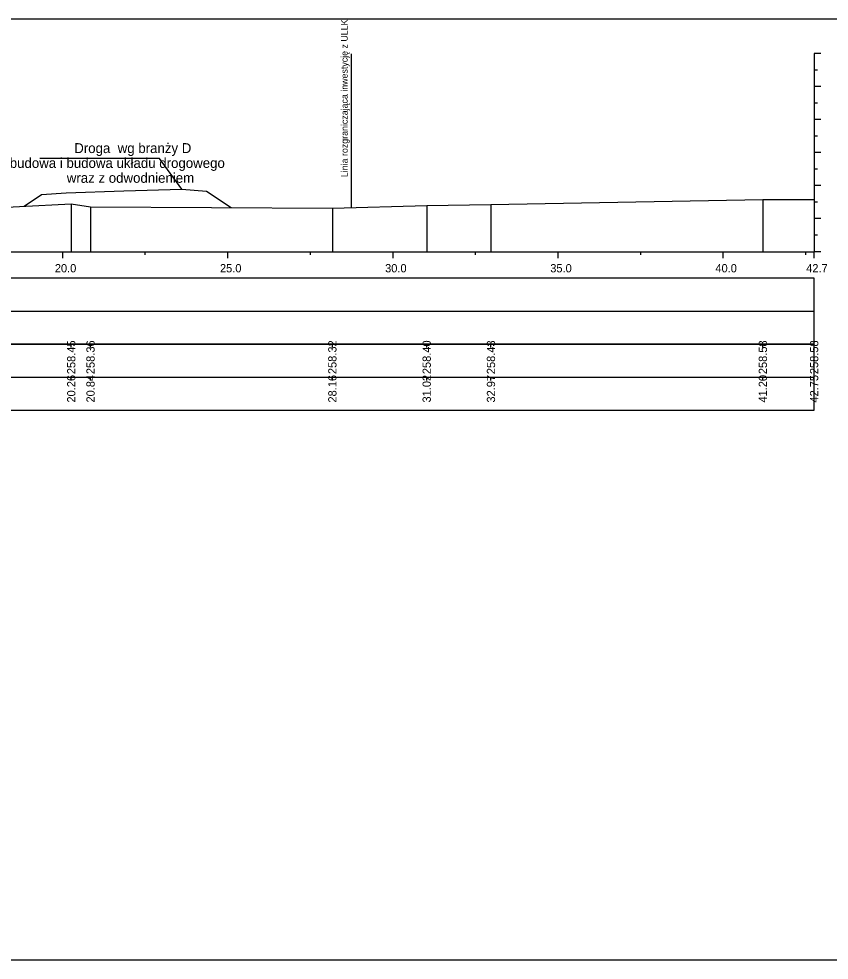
# Model space of a CAD drawing. Extents: x 6516023 to 6560129, y 5513077 to 5529206.
# Drawn here: x 6516696.88 to 6516721.42, y 5514451.16 to 5514479.66 of the extents above; entities that cross this region are included whole.
import ezdxf

# ---------------------------------------------------------------- set-up
doc = ezdxf.new("R2010")
doc.units = 0
for name, color, linetype in [('TOR_PRZEK_P-inne branze', 7, 'Continuous'), ('TOR_PRZEK_P-tabelka istniejace', 7, 'Continuous'), ('TOR_PRZEK_P-tabelka projektowane', 7, 'Continuous'), ('TOR_PRZEK_P-teren istniejacy', 7, 'Continuous'), ('TOR_PRZEK_P-uklad odniesienia', 7, 'Continuous'), ('TOR_PS_T-granica PKP-projektowana', 7, 'Continuous'), ('TOR_RAMKI-ramka+tabelka 1', 7, 'Continuous')]:
    doc.layers.add(name, color=color, linetype=linetype)

msp = doc.modelspace()

# ---------------------------------------------------------------- linework, layer by layer
at = {"layer": 'TOR_PRZEK_P-inne branze'}
for p, q in [((6516701.142, 5514475.432), (6516697.518, 5514475.432)), ((6516701.818, 5514474.498), (6516701.142, 5514475.432))]:
    msp.add_line(p, q, dxfattribs=at)
msp.add_lwpolyline([(6516697.044, 5514473.984), (6516697.567, 5514474.333), (6516698.317, 5514474.393), (6516700.068, 5514474.445), (6516701.818, 5514474.498), (6516702.568, 5514474.438), (6516703.313, 5514473.941)], dxfattribs=at)
at = {"layer": 'TOR_PRZEK_P-tabelka istniejace'}
for p, q in [((6516698.471, 5514469.706), (6516698.471, 5514469.806)), ((6516699.055, 5514469.706), (6516699.055, 5514469.806)), ((6516706.377, 5514469.706), (6516706.377, 5514469.806)), ((6516709.233, 5514469.706), (6516709.233, 5514469.806)), ((6516711.179, 5514469.706), (6516711.179, 5514469.806)), ((6516719.411, 5514469.706), (6516719.411, 5514469.806)), ((6516720.963, 5514469.706), (6516720.963, 5514469.806)), ((6516637.163, 5514468.806), (6516720.963, 5514468.806)), ((6516698.471, 5514468.706), (6516698.471, 5514468.806)), ((6516699.055, 5514468.706), (6516699.055, 5514468.806)), ((6516706.377, 5514468.706), (6516706.377, 5514468.806)), ((6516709.233, 5514468.706), (6516709.233, 5514468.806)), ((6516711.179, 5514468.706), (6516711.179, 5514468.806)), ((6516719.411, 5514468.706), (6516719.411, 5514468.806)), ((6516720.963, 5514468.706), (6516720.963, 5514468.806))]:
    msp.add_line(p, q, dxfattribs=at)
for points in [[(6516719.411, 5514474.187), (6516719.411, 5514472.806), (6516719.411, 5514472.676), (6516719.411, 5514472.606)], [(6516720.963, 5514474.188), (6516720.963, 5514472.806), (6516720.963, 5514472.676), (6516720.963, 5514472.606)], [(6516698.471, 5514474.057), (6516698.471, 5514472.806), (6516698.471, 5514472.676), (6516698.471, 5514472.606)], [(6516699.055, 5514473.962), (6516699.055, 5514472.806), (6516699.055, 5514472.676), (6516699.055, 5514472.606)], [(6516706.377, 5514473.926), (6516706.377, 5514472.806), (6516706.377, 5514472.676), (6516706.377, 5514472.606)], [(6516709.233, 5514474.003), (6516709.233, 5514472.806), (6516709.233, 5514472.676), (6516709.233, 5514472.606)], [(6516711.179, 5514474.036), (6516711.179, 5514472.806), (6516711.179, 5514472.676), (6516711.179, 5514472.606)]]:
    msp.add_lwpolyline(points, dxfattribs=at)
msp.add_lwpolyline([(6516637.163, 5514469.806), (6516637.163, 5514467.806), (6516720.963, 5514467.806), (6516720.963, 5514469.806)], close=True, dxfattribs=at)
at = {"layer": 'TOR_PRZEK_P-tabelka projektowane'}
msp.add_line((6516637.163, 5514470.806), (6516720.963, 5514470.806), dxfattribs=at)
msp.add_lwpolyline([(6516637.163, 5514471.806), (6516637.163, 5514469.806), (6516720.963, 5514469.806), (6516720.963, 5514471.806)], close=True, dxfattribs=at)
at = {"layer": 'TOR_PRZEK_P-teren istniejacy'}
msp.add_lwpolyline([(6516695.33, 5514473.898), (6516698.471, 5514474.057), (6516699.055, 5514473.962), (6516706.377, 5514473.926), (6516709.233, 5514474.003), (6516711.179, 5514474.036), (6516719.411, 5514474.187), (6516720.963, 5514474.188)], dxfattribs=at)
at = {"layer": 'TOR_PRZEK_P-uklad odniesienia'}
for p, q in [((6516720.963, 5514478.606), (6516720.963, 5514472.606)), ((6516721.163, 5514478.606), (6516720.963, 5514478.606)), ((6516721.063, 5514478.106), (6516720.963, 5514478.106)), ((6516721.163, 5514477.606), (6516720.963, 5514477.606)), ((6516721.063, 5514477.106), (6516720.963, 5514477.106)), ((6516721.163, 5514476.606), (6516720.963, 5514476.606)), ((6516721.063, 5514476.106), (6516720.963, 5514476.106)), ((6516721.163, 5514475.606), (6516720.963, 5514475.606)), ((6516721.063, 5514475.106), (6516720.963, 5514475.106)), ((6516721.163, 5514474.606), (6516720.963, 5514474.606)), ((6516721.063, 5514474.106), (6516720.963, 5514474.106)), ((6516721.163, 5514473.606), (6516720.963, 5514473.606)), ((6516721.063, 5514473.106), (6516720.963, 5514473.106)), ((6516640.963, 5514472.606), (6516720.963, 5514472.606)), ((6516698.213, 5514472.406), (6516698.213, 5514472.606)), ((6516700.713, 5514472.506), (6516700.713, 5514472.606)), ((6516703.213, 5514472.406), (6516703.213, 5514472.606)), ((6516705.713, 5514472.506), (6516705.713, 5514472.606)), ((6516708.213, 5514472.406), (6516708.213, 5514472.606)), ((6516710.713, 5514472.506), (6516710.713, 5514472.606)), ((6516713.213, 5514472.406), (6516713.213, 5514472.606)), ((6516715.713, 5514472.506), (6516715.713, 5514472.606)), ((6516718.213, 5514472.406), (6516718.213, 5514472.606)), ((6516720.713, 5514472.506), (6516720.713, 5514472.606)), ((6516720.963, 5514472.406), (6516720.963, 5514472.606)), ((6516721.163, 5514472.606), (6516720.963, 5514472.606))]:
    msp.add_line(p, q, dxfattribs=at)
at = {"layer": 'TOR_PS_T-granica PKP-projektowana'}
msp.add_line((6516706.954, 5514473.941), (6516706.954, 5514478.599), dxfattribs=at)
at = {"layer": 'TOR_RAMKI-ramka+tabelka 1'}
msp.add_lwpolyline([(6516634.513, 5514479.656), (6516882.013, 5514479.656), (6516882.013, 5514451.156), (6516634.513, 5514451.156)], close=True, dxfattribs=at)

# ---------------------------------------------------------------- texts
at = {"layer": 'TOR_PRZEK_P-inne branze'}
for s, p in [('Droga  wg branży D', (6516698.562, 5514475.592)), ('Przebudowa i budowa układu drogowego', (6516695.784, 5514475.142)), ('wraz z odwodnieniem ', (6516698.336, 5514474.692))]:
    msp.add_text(s, height=0.3, dxfattribs=at).set_placement(p)
at = {"layer": 'TOR_PRZEK_P-tabelka istniejace'}
for s, p in [('258.45', (6516698.596, 5514468.897)), ('258.36', (6516699.18, 5514468.898)), ('258.32', (6516706.502, 5514468.9)), ('258.40', (6516709.358, 5514468.898)), ('258.43', (6516711.304, 5514468.898)), ('258.58', (6516719.536, 5514468.898)), ('258.58', (6516721.088, 5514468.898)), ('20.26', (6516698.596, 5514468.038)), ('20.84', (6516699.18, 5514468.039)), ('28.16', (6516706.502, 5514468.038)), ('31.02', (6516709.358, 5514468.04)), ('32.97', (6516711.304, 5514468.038)), ('41.20', (6516719.536, 5514468.038)), ('42.75', (6516721.088, 5514468.037))]:
    msp.add_text(s, height=0.25, rotation=90, dxfattribs=at).set_placement(p)
at = {"layer": 'TOR_PRZEK_P-uklad odniesienia'}
for s, p in [('20.0', (6516697.974, 5514471.981)), ('25.0', (6516702.974, 5514471.981)), ('30.0', (6516707.974, 5514471.981)), ('35.0', (6516712.974, 5514471.981)), ('40.0', (6516717.974, 5514471.981)), ('42.7', (6516720.724, 5514471.981))]:
    msp.add_text(s, height=0.25, dxfattribs=at).set_placement(p)
at = {"layer": 'TOR_PS_T-granica PKP-projektowana'}
msp.add_text('Linia rozgraniczająca inwestycję z ULLK', height=0.2, rotation=90.0511, dxfattribs=at).set_placement((6516706.843, 5514474.863))

doc.saveas('drawing.dxf')
